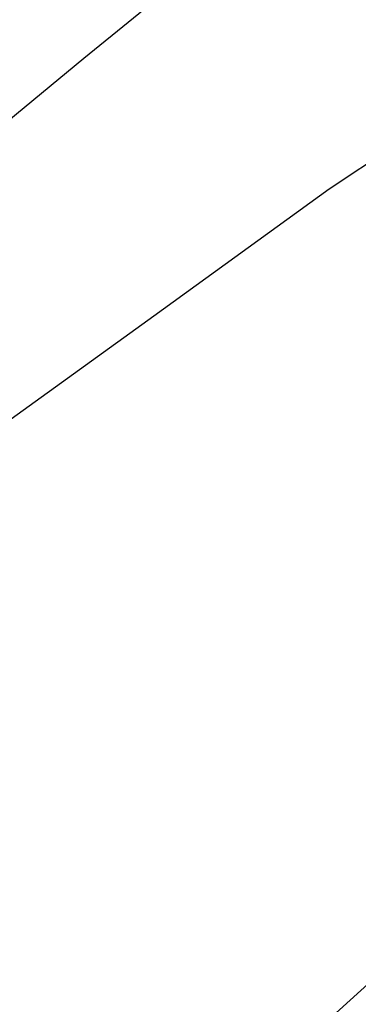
# Model space of a CAD drawing. Extents: x 3249832 to 3255657, y 13789405 to 13793316.
# Tile 825 of 1056: x 3253204.96 to 3253206.83, y 13791258.39 to 13791263.79. Entities that reach past the tile are written whole.
import ezdxf

# ---------------------------------------------------------------- set-up
doc = ezdxf.new("R2010")
doc.units = 0
doc.header["$LTSCALE"] = 100
doc.header["$MEASUREMENT"] = 0
doc.layers.add('GRATIO_03231_CON', color=1, linetype='CONTINUOUS')
doc.layers.add('TARGETS_EAST', color=7, linetype='CONTINUOUS')

# ---------------------------------------------------------------- blocks, each defined once
blk = doc.blocks.new('Gratio_032316_contours')
at = {"layer": 'GRATIO_03231_CON', "color": 5, "linetype": 'Continuous', "flags": 128}
for points in [[(3253201.5294, 13791260.4463), (3253203.6327, 13791262.1935), (3253205.3168, 13791263.5841), (3253206.6821, 13791264.6936)], [(3253200.9204, 13791258.6538), (3253203.1152, 13791260.3494), (3253204.1951, 13791261.151), (3253204.5738, 13791261.3906), (3253204.9167, 13791261.6022), (3253205.7027, 13791262.1686), (3253206.6654, 13791262.866), (3253207.3519, 13791263.3193), (3253207.4552, 13791263.2758), (3253207.252, 13791262.9724), (3253207.1646, 13791262.7686), (3253207.5103, 13791262.9328), (3253208.186, 13791263.3688), (3253208.9832, 13791263.8895)], [(3253212.5203, 13791263.8565), (3253211.8505, 13791263.1225), (3253210.6517, 13791261.9521), (3253208.7932, 13791260.2297), (3253206.2741, 13791257.9499), (3253203.613, 13791255.5461), (3253201.4587, 13791253.5615)]]:
    blk.add_lwpolyline(points, dxfattribs=at)

msp = doc.modelspace()

# ---------------------------------------------------------------- block references
at = {"layer": 'TARGETS_EAST'}
msp.add_blockref('Gratio_032316_contours', (0, 0), dxfattribs=at)

doc.saveas('drawing.dxf')
